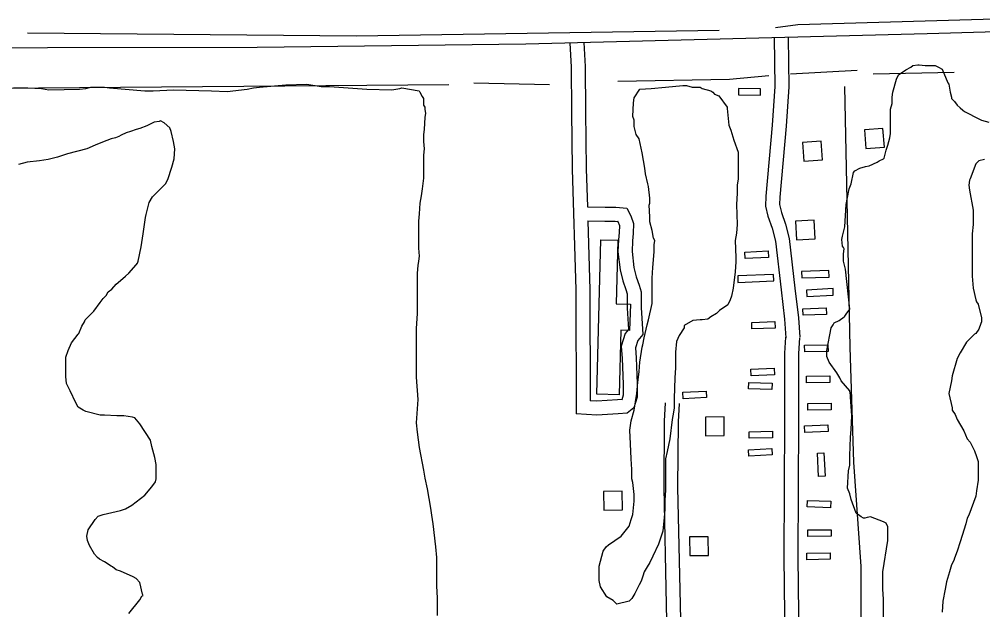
# Model space of a CAD drawing. Extents: x 3715084 to 3753216, y 488173 to 513963.
# Drawn here: x 3747308 to 3749373, y 500983 to 502249 of the extents above; entities that cross this region are included whole.
import ezdxf

# ---------------------------------------------------------------- set-up
doc = ezdxf.new("R2010")
doc.units = 0
for name, color, linetype in [('V-BLDG-OTLN', 7, 'Continuous'), ('V-ROAD-CNTR', 7, 'Continuous'), ('V-SITE-VEGE', 7, 'Continuous'), ('V-TOPO-SHOR', 7, 'Continuous')]:
    doc.layers.add(name, color=color, linetype=linetype)

msp = doc.modelspace()

# ---------------------------------------------------------------- linework, layer by layer
at = {"layer": 'V-BLDG-OTLN'}
for points in [[(3748849.3, 502101), (3748849.1, 502087), (3748896.1, 502086.1), (3748896.3, 502100.1)], [(3749158.9, 502014.8), (3749119, 502011.8), (3749122, 501971.9), (3749161.9, 501974.9)], [(3749026.4, 501987.8), (3748986.5, 501984.8), (3748989.5, 501944.9), (3749029.4, 501947.9)], [(3748971.5, 501816.3), (3748973.7, 501776.4), (3749013.6, 501778.5), (3749011.5, 501818.5)], [(3748545.8, 501445), (3748545.5, 501445), (3748554.5, 501776.4), (3748590.9, 501775.5), (3748587.3, 501638.9), (3748617.5, 501638.1), (3748616, 501581.9), (3748597.3, 501582.4), (3748593.5, 501443.7)], [(3748913.4, 501738.4), (3748863.5, 501735.8), (3748862.8, 501749.8), (3748912.7, 501752.3)], [(3749043.7, 501696.4), (3749043.2, 501710.4), (3748984.3, 501708.4), (3748984.7, 501694.4)], [(3748847.5, 501698.9), (3748848, 501684.9), (3748924.9, 501688.1), (3748924.4, 501702)], [(3749052.5, 501657.5), (3749051.8, 501671.5), (3748995.1, 501668.4), (3748995.9, 501654.5)], [(3748987.4, 501628.4), (3749037.3, 501630.1), (3749037.8, 501616.1), (3748987.8, 501614.4)], [(3748928, 501587.1), (3748878.1, 501585), (3748877.5, 501599), (3748927.4, 501601.1)], [(3748991, 501550.1), (3749041, 501551), (3749041.3, 501537), (3748991.3, 501536.1)], [(3748926.3, 501486.9), (3748876.4, 501484.5), (3748875.7, 501498.5), (3748925.7, 501500.9)], [(3748994.9, 501483.7), (3749044.9, 501484.5), (3749045.1, 501470.5), (3748995.1, 501469.7)], [(3748920.9, 501454.9), (3748870.9, 501456.3), (3748871.3, 501470.3), (3748921.2, 501468.9)], [(3748729.8, 501449.2), (3748779.7, 501451.8), (3748780.4, 501437.8), (3748730.5, 501435.2)], [(3748997.8, 501424.9), (3749047.8, 501425.9), (3749048.1, 501411.9), (3748998.1, 501410.9)], [(3748778.3, 501396.1), (3748778.5, 501356.1), (3748818.5, 501356.3), (3748818.3, 501396.3)], [(3748990.7, 501377), (3749040.6, 501379.3), (3749041.2, 501365.3), (3748991.3, 501363)], [(3748922.3, 501351.8), (3748872.3, 501350.7), (3748872, 501364.7), (3748921.9, 501365.8)], [(3748921.6, 501314.8), (3748871.7, 501312.3), (3748871, 501326.2), (3748920.9, 501328.8)], [(3749021, 501268.7), (3749018.5, 501318.7), (3749032.5, 501319.3), (3749035, 501269.4)], [(3748600.3, 501197.2), (3748599.8, 501237.2), (3748559.8, 501236.7), (3748560.3, 501196.7)], [(3748996.8, 501217.5), (3749046.8, 501215.6), (3749046.2, 501201.6), (3748996.2, 501203.5)], [(3748997.8, 501154.1), (3749047.8, 501154.5), (3749047.9, 501140.5), (3748997.9, 501140.1)], [(3748744.5, 501139), (3748744.7, 501099), (3748784.7, 501099.2), (3748784.5, 501139.2)], [(3748995.4, 501104.3), (3749045.4, 501105.1), (3749045.6, 501091.1), (3748995.6, 501090.3)]]:
    msp.add_lwpolyline(points, close=True, dxfattribs=at)
at = {"layer": 'V-ROAD-CNTR'}
for points in [[(3750938.3, 502263.7), (3750470.1, 502252.7), (3749253.5, 502218.2), (3748393.3, 502196), (3747817.7, 502188.3), (3747368.4, 502187.8), (3746917.3, 502187), (3745893.9, 502187.4), (3745236.7, 502188.9), (3744755.4, 502189.1)], [(3748925.4, 502209.9), (3748927, 502105), (3748921.4, 502022.3), (3748907.7, 501869.7), (3748907.2, 501848.6), (3748912.2, 501826.6), (3748921.3, 501801.1), (3748928.5, 501773.5), (3748940.4, 501669.3), (3748948.2, 501606.2), (3748950.5, 501566)], [(3748955.4, 502210.3), (3748957, 502104.2), (3748951.3, 502020), (3748937.6, 501868), (3748937.2, 501851.7), (3748941.1, 501835.1), (3748950, 501809.9), (3748958.1, 501779), (3748970.2, 501672.8), (3748978.1, 501608.9), (3748980.5, 501567.7)], [(3748487.5, 502197.9), (3748490.6, 502147.1), (3748491.7, 502051.4), (3748493, 501927.9), (3748500.6, 501668.8), (3748501.1, 501402.7)], [(3748517.5, 502199.7), (3748520.6, 502148.2), (3748521.7, 502051.7), (3748523, 501928.5), (3748525.4, 501846.9)], [(3748525.4, 501846.9), (3748563.3, 501846.4), (3748586.6, 501845.9), (3748609.6, 501844.1), (3748618.7, 501827.6), (3748624, 501811.3), (3748623.5, 501789.9), (3748621.8, 501774.3), (3748621.1, 501751.3), (3748624.9, 501717.2), (3748629.9, 501696.8), (3748636.6, 501679), (3748640.7, 501664.6), (3748640.8, 501630.8), (3748644.3, 501573.5), (3748633.3, 501560.5), (3748628.3, 501544.8), (3748630.1, 501523.2), (3748632.2, 501467.3), (3748632.1, 501438.6), (3748625.3, 501415.7), (3748610.6, 501404.3), (3748591.5, 501403.3), (3748545.8, 501400.5), (3748501.1, 501402.7)], [(3748526.2, 501816.8), (3748562.8, 501816.4), (3748585.1, 501815.9), (3748591.1, 501815.4), (3748591, 501815.6), (3748593.9, 501806.8), (3748593.6, 501791.9), (3748591.9, 501776.4), (3748591, 501750.1), (3748595.3, 501711.9), (3748601.2, 501687.9), (3748608.1, 501669.6), (3748610.7, 501660.4), (3748610.8, 501629.9), (3748613.6, 501583.7), (3748606.5, 501575.3), (3748597.9, 501548.2), (3748600.2, 501521.4), (3748602.2, 501466.8), (3748602.1, 501443), (3748599.3, 501433.4), (3748599.7, 501433.8), (3748589.8, 501433.3), (3748545.6, 501430.5), (3748531.1, 501431.2)], [(3748526.2, 501816.8), (3748530.6, 501669.2), (3748531.1, 501431.2)], [(3748902, 500188.5), (3748903.9, 500293.6), (3748904, 500419.2), (3748907, 500482), (3748918.2, 500527.2), (3748937.1, 500561.5), (3748951.3, 500584.9), (3748955, 500602.8), (3748954.7, 500649.4), (3748950, 500851), (3748947, 501095.6), (3748948.7, 501390.4), (3748948.4, 501533.3), (3748950.5, 501567.8)], [(3748932, 500188), (3748933.9, 500293.3), (3748934, 500418.4), (3748936.8, 500477.7), (3748946.3, 500516.2), (3748963.1, 500546.4), (3748979.6, 500573.8), (3748985, 500599.8), (3748984.7, 500649.8), (3748980, 500851.6), (3748977, 501095.7), (3748978.7, 501390.3), (3748978.4, 501532.4), (3748980.5, 501565.9)], [(3748707.7, 500204.3), (3748704.8, 500331.4), (3748704.5, 500500.2), (3748701.7, 500688.6), (3748694.9, 500993.3), (3748689.6, 501245.1), (3748691, 501387.1), (3748693, 501426.4)], [(3748737.7, 500205), (3748734.8, 500331.8), (3748734.5, 500500.5), (3748731.7, 500689.1), (3748724.9, 500993.9), (3748719.6, 501245.3), (3748721, 501386.2), (3748723, 501424.9)]]:
    msp.add_lwpolyline(points, dxfattribs=at)
at = {"layer": 'V-SITE-VEGE'}
for points in [[(3749060.2, 501490.9), (3749043.3, 501514), (3749038.7, 501526.3), (3749038.7, 501538.6), (3749047.9, 501587.7), (3749052.5, 501593.8), (3749054, 501598.4), (3749064.8, 501603.1), (3749075.5, 501610.7), (3749077.1, 501612.3), (3749080.1, 501616.9), (3749087.8, 501627.6), (3749078.6, 501713.6), (3749074, 501730.5), (3749074, 501745.9), (3749075.5, 501756.6), (3749074, 501759.7), (3749072.4, 501762.8), (3749070.9, 501776.6), (3749072.4, 501784.3), (3749077.1, 501804.2), (3749080.1, 501851.8), (3749083.2, 501867.2), (3749086.3, 501885.6), (3749090.9, 501896.4), (3749095.5, 501920.9), (3749098.6, 501924), (3749109.3, 501930.1), (3749121.6, 501933.2), (3749129.3, 501934.8), (3749146.2, 501942.4), (3749150.8, 501945.5), (3749160, 501950.1), (3749161.5, 501951.6), (3749166.1, 501968.5), (3749169.2, 501979.3), (3749173.8, 501994.6), (3749175.3, 502003.9), (3749175.3, 502048.4), (3749175.3, 502056.1), (3749178.4, 502068.4), (3749178.4, 502082.2), (3749179.9, 502092.9), (3749187.6, 502120.6), (3749192.2, 502129.8), (3749207.6, 502140.5), (3749218.3, 502146.7), (3749222.9, 502149.7), (3749233.7, 502151.3), (3749236.8, 502151.3), (3749249, 502149.7), (3749264.4, 502149.7), (3749270.6, 502149.7), (3749278.2, 502146.7), (3749285.9, 502142.1), (3749298.2, 502112.9), (3749299.7, 502109.8), (3749302.8, 502092.9), (3749305.9, 502082.2), (3749305.9, 502079.1), (3749312, 502073), (3749318.2, 502065.3), (3749324.3, 502059.1), (3749330.4, 502054.5), (3749333.5, 502051.5)], [(3747295.7, 502102.2), (3747326.4, 502102.2), (3747355.6, 502100.6), (3747370.9, 502097.5), (3747437, 502099.1), (3747450.8, 502100.6), (3747461.5, 502103.7), (3747490.7, 502103.7), (3747501.5, 502102.2), (3747576.7, 502096), (3747595.1, 502096), (3747638.1, 502097.5), (3747719.5, 502096), (3747753.3, 502094.5), (3747796.3, 502099.1), (3747810.1, 502102.1), (3747822.4, 502103.7), (3747879.2, 502108.3), (3747923.8, 502109.8), (3747954.5, 502105.2), (3747972.9, 502105.2), (3748052.8, 502099.1), (3748106.5, 502097.5), (3748123.4, 502100.6), (3748128, 502102.1)], [(3748128, 502102.1), (3748164.9, 502096), (3748166.4, 502092.9), (3748171, 502083.7), (3748174.1, 502079.1), (3748174.1, 502076), (3748174.1, 502069.9), (3748174.1, 502065.3), (3748177.2, 502060.7), (3748177.2, 502056.1), (3748178.7, 502046.9), (3748177.2, 502039.2), (3748175.6, 502013.1), (3748174.1, 502002.3), (3748174.1, 501987), (3748175.6, 501971.6), (3748174.1, 501957.8), (3748174.1, 501908.7), (3748171, 501885.6), (3748169.5, 501870.3), (3748166.4, 501854.9), (3748164.9, 501831.9), (3748163.3, 501816.5), (3748163.3, 501758.2), (3748164.9, 501741.3), (3748163.3, 501730.5), (3748161.8, 501721.3), (3748160.3, 501704.4), (3748160.3, 501690.6), (3748160.3, 501618.4), (3748158.7, 501586.2), (3748158.7, 501553.9), (3748158.7, 501481.7), (3748161.8, 501434.1), (3748158.7, 501383.5), (3748160.3, 501363.5), (3748164.9, 501331.2), (3748174.1, 501282.1), (3748177.2, 501265.2), (3748181.8, 501242.2), (3748189.4, 501200.7), (3748191, 501185.4), (3748194, 501166.9), (3748200.2, 501117.8), (3748201.7, 501094.8), (3748201.7, 501033.3), (3748203.3, 501008.8), (3748203.3, 500990.3), (3748203.3, 500970.4)], [(3748657.8, 501850.3), (3748659.4, 501854.9), (3748659.4, 501865.6), (3748656.3, 501890.2), (3748654.7, 501896.4), (3748650.1, 501917.9), (3748648.6, 501930.2), (3748642.5, 501962.4), (3748636.3, 501993.1), (3748630.2, 502002.3), (3748625.6, 502019.2), (3748625.6, 502033), (3748622.5, 502040.7), (3748624, 502069.9), (3748625.6, 502080.6), (3748637.9, 502099.1), (3748662.4, 502100.6), (3748693.1, 502103.7), (3748730, 502106.8), (3748737.7, 502106.8), (3748750, 502103.7), (3748766.9, 502103.7), (3748771.5, 502100.6), (3748789.9, 502096), (3748794.5, 502092.9), (3748797.6, 502088.3), (3748806.8, 502085.2), (3748825.2, 502060.7)], [(3748825.2, 502060.7), (3748825.2, 502057.6), (3748828.3, 502022.3), (3748832.9, 502011.5), (3748839, 501990), (3748848.2, 501963.9), (3748848.2, 501907.1), (3748846.7, 501893.3), (3748846.7, 501876.4), (3748845.2, 501851.8), (3748846.7, 501808.8), (3748845.2, 501790.4), (3748842.1, 501775), (3748843.6, 501738.2), (3748843.6, 501729), (3748842.1, 501707.5), (3748837.5, 501672.2), (3748834.4, 501655.3), (3748831.3, 501647.6), (3748826.7, 501636.8), (3748808.3, 501624.6), (3748802.2, 501618.4), (3748789.9, 501610.7), (3748783.7, 501606.1), (3748771.5, 501604.6), (3748766.9, 501604.6), (3748751.5, 501603.1), (3748733.1, 501592.3), (3748733.1, 501587.7), (3748722.3, 501570.8), (3748716.2, 501558.5), (3748714.6, 501535.5), (3748714.6, 501501.7), (3748713.1, 501480.2), (3748711.6, 501435.7), (3748711.6, 501415.7), (3748710, 501406.5), (3748707, 501391.1), (3748702.4, 501349.7), (3748696.2, 501322), (3748693.1, 501306.7), (3748693.1, 501239.1), (3748691.6, 501217.6), (3748691.6, 501197.6), (3748690.1, 501180.7), (3748687, 501151.6), (3748677.8, 501123.9), (3748665.5, 501097.8), (3748659.4, 501084), (3748653.2, 501074.8), (3748647.1, 501064), (3748644, 501054.8), (3748640.9, 501044.1), (3748636.3, 501036.4), (3748627.1, 501018), (3748621, 501007.2), (3748614.8, 501001.1), (3748588.7, 500994.9), (3748581, 501002.6), (3748567.2, 501010.3), (3748553.4, 501031.8), (3748550.3, 501045.6), (3748550.3, 501076.3), (3748559.5, 501108.6), (3748565.7, 501117.8), (3748570.3, 501122.4), (3748597.9, 501140.8), (3748614.8, 501162.3), (3748619.4, 501176.1), (3748622.5, 501186.9), (3748625.6, 501216.1), (3748625.6, 501229.9), (3748622.5, 501256), (3748621, 501263.7), (3748621, 501283.6), (3748619.4, 501306.7), (3748617.9, 501338.9), (3748616.4, 501368.1), (3748619.4, 501388.1), (3748625.6, 501411.1), (3748631.7, 501446.4), (3748633.2, 501471), (3748634.8, 501481.7), (3748636.3, 501494), (3748637.9, 501514), (3748642.5, 501546.2), (3748644, 501550.8), (3748647.1, 501566.2), (3748653.2, 501593.8), (3748656.3, 501604.6), (3748664, 501639.9), (3748664, 501693.7), (3748665.5, 501716.7), (3748668.6, 501750.5), (3748668.6, 501765.8), (3748670.1, 501775), (3748667, 501779.7), (3748664, 501796.5), (3748659.4, 501815), (3748659.4, 501825.7), (3748657.8, 501850.3)], [(3749333.5, 502051.5), (3749365.8, 502034.6), (3749370.4, 502033), (3749385.7, 502028.4)], [(3747542.9, 501704.4), (3747558.3, 501722.8), (3747561.4, 501725.9), (3747562.9, 501730.5), (3747569, 501761.2), (3747573.6, 501788.9), (3747578.2, 501824.2), (3747579.8, 501830.3), (3747585.9, 501856.4), (3747593.6, 501868.7), (3747621.2, 501896.4), (3747625.9, 501905.6), (3747635.1, 501931.7), (3747639.7, 501950.1), (3747641.2, 501971.6), (3747638.1, 501987), (3747633.5, 502008.5), (3747630.5, 502016.2), (3747618.2, 502026.9), (3747610.5, 502031.5), (3747607.4, 502030), (3747596.7, 502028.4), (3747581.3, 502020.8), (3747566, 502014.6), (3747558.3, 502013.1), (3747546, 502008.5), (3747536.8, 502005.4), (3747526, 502000.8), (3747521.4, 501997.7), (3747513.8, 501994.7), (3747504.5, 501993.1), (3747486.1, 501985.4), (3747470.8, 501979.3), (3747452.3, 501971.6), (3747410.9, 501960.9), (3747389.4, 501953.2), (3747369.4, 501948.6), (3747351, 501945.5), (3747324.9, 501942.4), (3747306.4, 501937.8)], [(3749376.5, 501948.6), (3749364.2, 501945.5), (3749358.1, 501939.4), (3749345.8, 501907.1), (3749344.3, 501904), (3749342.7, 501893.3), (3749344.3, 501882.5), (3749351.9, 501839.5), (3749351.9, 501808.8), (3749350.4, 501788.9), (3749350.4, 501721.3), (3749350.4, 501698.3), (3749351.9, 501672.2), (3749358.1, 501647.6), (3749359.6, 501643), (3749362.7, 501638.4), (3749370.4, 501609.2), (3749370.4, 501600), (3749368.8, 501596.9), (3749364.2, 501584.6), (3749358.1, 501575.4), (3749355, 501573.9), (3749351.9, 501570.8), (3749338.1, 501557), (3749324.3, 501533.9), (3749318.2, 501521.7), (3749307.4, 501484.8), (3749305.9, 501474.1), (3749299.7, 501446.4), (3749307.4, 501415.7), (3749307.4, 501411.1), (3749313.5, 501401.9), (3749318.2, 501391.1), (3749332, 501366.6), (3749339.7, 501349.7), (3749345.8, 501342), (3749355, 501323.6), (3749359.6, 501311.3), (3749362.7, 501300.5), (3749362.7, 501260.6), (3749359.6, 501237.6), (3749358.1, 501226.8), (3749342.7, 501185.4), (3749339.6, 501179.2), (3749336.6, 501166.9), (3749328.9, 501142.4), (3749324.3, 501128.5), (3749318.1, 501108.6), (3749312, 501093.2), (3749310.5, 501088.6)], [(3747542.9, 500975), (3747566, 501004.2), (3747570.6, 501011.8), (3747573.6, 501013.4), (3747572.1, 501016.4), (3747566, 501041), (3747558.3, 501050.2), (3747552.1, 501053.3), (3747524.5, 501065.6), (3747515.3, 501068.6), (3747507.6, 501074.8), (3747504.5, 501076.3), (3747490.7, 501085.5), (3747480, 501091.7), (3747475.4, 501094.8), (3747469.2, 501102.4), (3747458.5, 501120.9), (3747453.9, 501131.6), (3747452.3, 501140.8), (3747455.4, 501154.6), (3747470.7, 501176.1), (3747476.9, 501183.8), (3747487.6, 501186.9), (3747524.5, 501196.1), (3747535.2, 501199.2), (3747549.1, 501206.9), (3747576.7, 501228.4), (3747592.1, 501246.8), (3747599.7, 501257.5), (3747601.3, 501263.7), (3747601.3, 501294.4), (3747598.2, 501309.7), (3747592.1, 501332.8), (3747589, 501346.6), (3747566, 501381.9), (3747555.2, 501394.2), (3747550.6, 501395.7), (3747532.2, 501398.8), (3747516.8, 501398.8), (3747490.7, 501400.4), (3747481.5, 501400.4), (3747450.8, 501408), (3747444.6, 501411.1), (3747433.9, 501417.2), (3747429.3, 501426.5), (3747417, 501452.6), (3747409.3, 501467.9), (3747407.8, 501483.3), (3747407.8, 501524.7), (3747412.4, 501538.6), (3747420.1, 501555.5), (3747433.9, 501573.9), (3747435.4, 501575.4), (3747441.6, 501590.8), (3747447.7, 501600), (3747449.3, 501604.6), (3747467.7, 501623), (3747481.5, 501641.5), (3747487.6, 501650.7), (3747493.8, 501656.8), (3747498.4, 501664.5), (3747506.1, 501670.6), (3747515.3, 501681.4), (3747524.5, 501689.1), (3747535.3, 501698.3), (3747542.9, 501704.4)], [(3749160, 500945.8), (3749160, 501005.7), (3749158.4, 501027.2), (3749158.4, 501064), (3749169.2, 501131.6), (3749169.2, 501142.4), (3749169.2, 501145.4), (3749169.2, 501160.8), (3749166.1, 501168.5), (3749160, 501171.5), (3749132.3, 501182.3), (3749124.7, 501180.7), (3749120.1, 501179.2), (3749117, 501179.2), (3749112.4, 501182.3), (3749101.6, 501190), (3749090.9, 501219.1), (3749087.8, 501231.4), (3749083.2, 501243.7), (3749084.7, 501280.6), (3749087.8, 501292.8), (3749087.8, 501312.8), (3749089.3, 501352.7), (3749090.9, 501369.6), (3749092.4, 501398.8), (3749089.3, 501438.7), (3749089.3, 501443.3), (3749087.8, 501452.6), (3749069.4, 501474.1), (3749066.3, 501480.2), (3749060.2, 501490.9)], [(3749310.5, 501088.6), (3749305.9, 501079.4), (3749301.3, 501064), (3749295.1, 501042.5), (3749292, 501027.2), (3749287.4, 501001.1), (3749285.9, 500978)]]:
    msp.add_lwpolyline(points, dxfattribs=at)
at = {"layer": 'V-TOPO-SHOR'}
for p, q in [((3748960.8, 502132.1), (3749103.4, 502139.8)), ((3749138.1, 502132.1), (3749311.6, 502136)), ((3748282.3, 502112.8), (3748444.2, 502109))]:
    msp.add_line(p, q, dxfattribs=at)
for points in [[(3749819.9, 502261.2), (3748976.4, 502237.1), (3748928.3, 502231.1)], [(3748807.8, 502225.1), (3748030.6, 502213.1), (3747325.8, 502219.1)], [(3748590.7, 502116.7), (3748829.7, 502120.6), (3748914.5, 502128.3)], [(3745761.1, 502112.8), (3747260.7, 502101.3), (3748228.3, 502109)], [(3749076.4, 502105.1), (3749088, 501546.2), (3749095.7, 501299.4), (3749111.1, 501075.8), (3749111.1, 500956.3)]]:
    msp.add_lwpolyline(points, dxfattribs=at)

doc.saveas('drawing.dxf')
